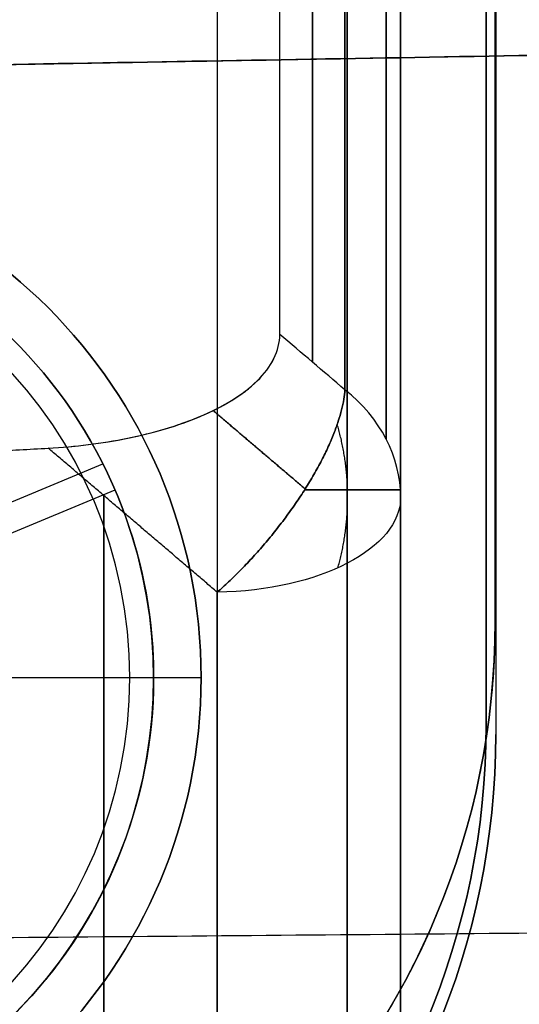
# Model space of a CAD drawing. Header units: millimetres. Extents: x 0 to 290, y -65 to 65.
# Tile 1011 of 1056: x 240 to 242.62, y -34.92 to -29.74. Entities that reach past the tile are written whole.
import ezdxf

# ---------------------------------------------------------------- set-up
doc = ezdxf.new("R2010")
doc.units = ezdxf.units.MM
doc.layers.add('Layer 01', color=7, linetype='Continuous', true_color=0x000000)

# ---------------------------------------------------------------- blocks, each defined once
blk = doc.blocks.new('Block 01')
at = {"layer": 'Layer 01'}
for p, q in [((242.4968, -32.906, -65.6596), (242.4968, -4.094, -65.6596)), ((242, -16.0966, -37.0708), (242, -33.6033, -37.0708)), ((242, -16.0966, 37.0708), (242, -33.6033, 37.0708)), ((210.4913, -30.4914, 60.0042), (250.5175, -29.7928, 60.0042)), ((240.439, -41.1641, -28.322), (240.439, -32.2438, -23.1718)), ((240.439, -32.2438, 23.1718), (240.439, -41.1641, 28.322)), ((239.6434, -33.2, -94.7), (240.575, -33.2, -94.7)), ((239.7, -33.2, -91.7), (240.95, -33.2, -91.7))]:
    blk.add_line(p, q, dxfattribs=at)
at = {"layer": 'Layer 01', "extrusion": (1, 4.5038e-09, 3.40634e-09)}
blk.add_arc((0, 0, 241.3644), 39.3644, 217.10119, 262.89881, dxfattribs=at)
at = {"layer": 'Layer 01', "extrusion": (-1, -3.29704e-09, 5.71063e-09)}
blk.add_arc((0, 0, -241.3644), 39.3644, 37.10119, 82.89881, dxfattribs=at)
at = {"layer": 'Layer 01', "extrusion": (1, 0, 0)}
for start, end in [(217.07938, 262.92062), (97.07938, 142.92062)]:
    blk.add_arc((0, 0, 241.5357), 39.5357, start, end, dxfattribs=at)
at = {"layer": 'Layer 01', "extrusion": (-1, -1.81357e-10, -3.14117e-10)}
blk.add_arc((0, 0, -241.7071), 39.7071, 277.05776, 322.94224, dxfattribs=at)
at = {"layer": 'Layer 01', "extrusion": (-1, -1.81359e-10, 3.14119e-10)}
blk.add_arc((0, 0, -241.7071), 39.7071, 37.05776, 82.94224, dxfattribs=at)
at = {"layer": 'Layer 01', "extrusion": (-1, 4.67901e-14, 8.10428e-14)}
blk.add_arc((0, 0, -241.0349), 51.0337, 275.69573, 324.30427, dxfattribs=at)
at = {"layer": 'Layer 01', "extrusion": (1, -4.58683e-14, 8.07993e-14)}
blk.add_arc((0, 0, 241.0349), 51.0337, 95.69573, 144.30427, dxfattribs=at)
at = {"layer": 'Layer 01'}
for centre, radius, start, end in [((238.2, -33.2, -94.325), 2.75, 360, 180), ((238.2, -33.2, -94.7), 2.375, 0, 180), ((238.2, -33.2, -94.7), 2.375, 360, 180), ((238.4968, -32.906, -65.6596), 4, 271, 0), ((238.2, -33.2, -91.7), 2.75, 180, 0), ((238.2, -33.2, -94.325), 2.75, 180, 360), ((238.2, -33.2, -94.7), 2.375, 180, 0), ((238.2, -33.2, -94.7), 2.375, 180, 360)]:
    blk.add_arc(centre, radius, start, end, dxfattribs=at)
at = {"layer": 'Layer 01', "extrusion": (-2.58379e-15, 2.55669e-15, -1)}
blk.add_arc((-238.2, -33.2, 91.7), 2.75, 0, 180, dxfattribs=at)
at = {"layer": 'Layer 01', "extrusion": (0, 0, -1)}
for start, end in [(0, 180), (180, 0)]:
    blk.add_arc((-238.2, -33.2, 93.0125), 2.75, start, end, dxfattribs=at)
at = {"layer": 'Layer 01', "extrusion": (-1.50484e-13, -0.60262, 0.798028)}
blk.add_arc((241, -40.4142), 1, 0, 45, dxfattribs=at)
at = {"layer": 'Layer 01', "extrusion": (-7.21055e-13, 0.60262, 0.798028)}
blk.add_arc((-241, 40.4142), 1, 180, 225, dxfattribs=at)
at = {"layer": 'Layer 01', "extrusion": (2.70551e-13, -0.866025, -0.5)}
blk.add_arc((241, -4.9657, 40.108), 1, 0, 88, dxfattribs=at)
at = {"layer": 'Layer 01', "extrusion": (2.5718e-14, 0.866025, -0.5)}
blk.add_arc((-241, 4.9657, -40.108), 1, 180, 268, dxfattribs=at)
at = {"layer": 'Layer 01', "extrusion": (3.00573e-21, -3.55326e-15, -1)}
blk.add_arc((-238.4968, -32.906, 67), 4, 180, 269, dxfattribs=at)
at = {"layer": 'Layer 01', "extrusion": (0, -1, 0)}
blk.add_arc((240.575, -94.325, 33.2), 0.375, 270, 0, dxfattribs=at)
at = {"layer": 'Layer 01'}
for points, degree in [([(242.4968, -4.094, -67), (242.4968, -18.5, -67), (242.4968, -32.906, -67)], 2), ([(242.4968, -4.094, -64.3193), (242.4968, -18.5, -64.3193), (242.4968, -32.906, -64.3193)], 2), ([(210.4913, -30.4914, 59.1298), (230.5044, -30.1421, 59.1298), (250.5175, -29.7928, 59.1298)], 2), ([(250.5175, -29.7928, 60.1799), (230.5044, -30.1421, 60.5293), (210.4913, -30.4914, 60.8786)], 2), ([(241.7071, -31.6874, -23.9283), (241.5929, -31.5902, -23.8674), (241.4786, -31.4931, -23.8065), (241.3644, -31.3959, -23.7456)], 3), ([(241.7071, -31.6874, 23.9283), (241.5929, -31.5902, 23.8674), (241.4786, -31.4931, 23.8065), (241.3644, -31.3959, 23.7456)], 3), ([(239.8438, -32.0108, -23.0133), (239.9445, -32.0053, -23.0142), (240.0452, -31.9997, -23.015), (240.1459, -31.9942, -23.0159)], 3), ([(239.8438, -32.0108, 23.0133), (239.9445, -32.0053, 23.0142), (240.0452, -31.9997, 23.015), (240.1459, -31.9942, 23.0159)], 3), ([(241.0349, -32.7514, -23.4889), (240.5904, -32.3728, -23.2524), (240.1459, -31.9942, -23.0159)], 2), ([(241.0349, -32.7514, 23.4889), (240.5904, -32.3728, 23.2524), (240.1459, -31.9942, 23.0159)], 2), ([(242, -40.6342, -29.1941), (242, -36.443, -26.7742), (242, -32.2517, -24.3544)], 2), ([(242, -32.2517, 24.3544), (242, -36.443, 26.7742), (242, -40.6342, 29.1941)], 2), ([(241.0349, -32.7514, -23.4889), (241.0349, -36.9426, -25.9087), (241.0349, -41.1339, -28.3286)], 2), ([(241.0349, -41.1339, 28.3286), (241.0349, -36.9426, 25.9087), (241.0349, -32.7514, 23.4889)], 2), ([(242.4968, -32.906, -64.3193), (242.4968, -32.906, -65.6596), (242.4968, -32.906, -67)], 2), ([(240.95, -33.2, -91.7), (240.95, -33.2, -93.0125), (240.95, -33.2, -94.325)], 2), ([(250.5175, -34.477, 51.1101), (230.5044, -34.6486, 51.4143), (210.4913, -34.8202, 51.7186)], 2)]:
    blk.add_open_spline(points, degree=degree, dxfattribs=at)
for points, weights, degree in [([(241.924, -4.9187, -39.7285), (241.924, -15.8176, -38.3791), (241.924, -25.3284, -32.888), (241.924, -31.9465, -24.1239)], [0.961939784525, 0.911212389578, 0.911212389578, 0.961939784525], 3), ([(241.924, -31.9465, 24.1239), (241.924, -25.3284, 32.888), (241.924, -15.8176, 38.3791), (241.924, -4.9187, 39.7285)], [0.961939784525, 0.911212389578, 0.911212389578, 0.961939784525], 3), ([(241.7193, -5.0346, -50.4785), (241.7193, -19.7551, -49.0103), (241.7193, -32.5666, -41.6136), (241.7193, -41.1984, -29.5994)], [0.859669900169, 0.808876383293, 0.808876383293, 0.859669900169], 3), ([(241.7193, -41.1984, 29.5994), (241.7193, -32.5666, 41.6136), (241.7193, -19.7551, 49.0103), (241.7193, -5.0346, 50.4785)], [0.859669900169, 0.808876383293, 0.808876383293, 0.859669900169], 3), ([(241.7071, -31.6874, -23.9283), (241.6676, -32.1936, -23.1924), (241.0349, -32.7514, -23.4889)], [1, 0.745488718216, 1], 2), ([(241.0349, -32.7514, 23.4889), (241.6676, -32.1936, 23.1924), (241.7071, -31.6874, 23.9283)], [1, 0.745488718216, 1], 2), ([(241.0131, -31.7962, -23.2303), (241.1746, -31.9336, -23.3163), (241.3362, -32.071, -23.4022), (241.4977, -32.2084, -23.4881)], [0.872870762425, 0.872828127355, 0.872785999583, 0.872744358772], 3), ([(241.4977, -32.2084, 23.4881), (241.3361, -32.071, 23.4022), (241.1746, -31.9336, 23.3163), (241.0131, -31.7962, 23.2303)], [0.872744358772, 0.872786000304, 0.872828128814, 0.872870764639], 3), ([(241.6696, -32.623, -23.7112), (241.7403, -32.3781, -23.6434), (241.7394, -32.1137, -23.6442), (241.6663, -31.8689, -23.7144)], [0.825709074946, 0.781894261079, 0.778467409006, 0.815428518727], 3), ([(241.6696, -32.623, 23.7112), (241.7403, -32.3781, 23.6434), (241.7394, -32.1137, 23.6442), (241.6663, -31.8689, 23.7144)], [0.825709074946, 0.781894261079, 0.778467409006, 0.815428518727], 3), ([(241.9989, -32.2135, -24.3256), (241.9888, -32.2135, -23.9764), (241.8113, -32.2135, -23.6664), (241.4944, -32.2135, -23.486)], [0.907653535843, 0.79979209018, 0.766131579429, 0.80667200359], 3), ([(241.4944, -32.2135, 23.486), (241.8113, -32.2135, 23.6664), (241.9888, -32.2135, 23.9764), (241.9989, -32.2135, 24.3256)], [0.80667200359, 0.766131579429, 0.79979209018, 0.907653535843], 3), ([(242.4968, -32.906, -64.3193), (242.4968, -35.2168, -64.3193), (240.8771, -36.865, -64.3476), (238.5666, -36.9054, -64.3879)], [1, 0.808833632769, 0.808833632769, 1], 3)]:
    blk.add_rational_spline(points, weights, degree=degree, dxfattribs=at)
for points, knots in [([(242, -32.2517, -24.3544), (242, -31.4447, -25.4231), (242, -30.1611, -26.9588), (242, -28.5358, -28.6325), (242, -27.6912, -29.4399), (242, -27.2609, -29.8362), (242, -27.0748, -30.0045), (242, -26.9504, -30.1163), (242, -26.8892, -30.171), (242, -24.7809, -32.042), (242, -22.5743, -33.633), (242, -19.0235, -35.6831), (242, -17.2056, -36.6138), (242, -15.0103, -37.5345), (242, -13.894, -37.9536), (242, -13.3312, -38.1529), (242, -13.089, -38.2361), (242, -12.9273, -38.291), (242, -12.8447, -38.3188), (242, -10.224, -39.1913), (242, -7.6241, -39.7788), (242, -4.9657, -40.108)], [0, 0, 0, 0, 4.049899, 6.074849, 7.087324, 7.593561, 7.84668, 7.84668, 8.099798, 8.099798, 16.199597, 16.199597, 20.249496, 22.274446, 23.28692, 23.793158, 24.046277, 24.046277, 24.299395, 24.299395, 32.399194, 32.399194, 32.399194, 32.399194]), ([(242, -4.9657, -49.7873), (242, -6.7119, -49.6131), (242, -9.3034, -49.217), (242, -12.278, -48.5188), (242, -13.7531, -48.1107), (242, -14.4876, -47.8918), (242, -14.8018, -47.7949), (242, -15.0111, -47.7296), (242, -15.1138, -47.6971), (242, -16.0703, -47.3917), (242, -17.333, -46.951), (242, -18.7842, -46.3782), (242, -19.4015, -46.1201), (242, -19.8119, -45.9453), (242, -20.0155, -45.857), (242, -21.8629, -45.0407), (242, -23.4623, -44.2286), (242, -25.7946, -42.8822), (242, -26.941, -42.1785), (242, -28.2442, -41.3044), (242, -28.7953, -40.9184), (242, -29.1611, -40.6585), (242, -29.3443, -40.5265), (242, -30.2449, -39.8682), (242, -31.3032, -39.0504), (242, -32.4985, -38.0477), (242, -33.0863, -37.5342), (242, -33.3361, -37.3115), (242, -33.5021, -37.1625), (242, -33.5863, -37.0864), (242, -36.2639, -34.6509), (242, -38.5861, -32.0447), (242, -40.6342, -29.1941)], [0, 0, 0, 0, 5.309603, 7.964405, 9.291805, 9.955506, 10.287356, 10.287356, 10.619206, 10.619206, 13.274008, 14.601409, 15.265109, 15.265109, 15.928809, 15.928809, 21.238412, 21.238412, 23.893214, 25.220615, 25.884315, 25.884315, 26.548016, 26.548016, 29.202817, 30.530218, 31.193918, 31.525769, 31.525769, 31.857619, 31.857619, 42.476825, 42.476825, 42.476825, 42.476825]), ([(242, -4.9657, 40.108), (242, -6.2947, 39.9434), (242, -8.2665, 39.5997), (242, -10.5286, 39.029), (242, -11.6501, 38.7013), (242, -12.2085, 38.5268), (242, -12.4473, 38.4497), (242, -12.6063, 38.3979), (242, -12.6842, 38.3722), (242, -15.3587, 37.4819), (242, -17.8399, 36.3664), (242, -21.3907, 34.3164), (242, -23.1057, 33.2074), (242, -25.0007, 31.7665), (242, -25.9218, 31.0093), (242, -26.3758, 30.6216), (242, -26.5689, 30.4534), (242, -26.6974, 30.3409), (242, -26.7627, 30.2832), (242, -28.8286, 28.4499), (242, -30.6374, 26.4921), (242, -32.2517, 24.3544)], [0, 0, 0, 0, 4.049899, 6.074849, 7.087324, 7.593561, 7.84668, 7.84668, 8.099798, 8.099798, 16.199597, 16.199597, 20.249496, 22.274446, 23.28692, 23.793158, 24.046277, 24.046277, 24.299395, 24.299395, 32.399194, 32.399194, 32.399194, 32.399194]), ([(242, -40.6342, 29.1941), (242, -39.6103, 30.6193), (242, -37.9715, 32.6655), (242, -35.8795, 34.8925), (242, -34.7885, 35.9659), (242, -34.2317, 36.4926), (242, -33.9907, 36.7162), (242, -33.8295, 36.8647), (242, -33.75, 36.9375), (242, -33.0073, 37.6132), (242, -31.9942, 38.4864), (242, -30.7726, 39.4567), (242, -30.2405, 39.8622), (242, -29.8839, 40.1303), (242, -29.7056, 40.2624), (242, -28.075, 41.4542), (242, -26.5719, 42.4333), (242, -24.2398, 43.7798), (242, -23.0572, 44.4209), (242, -21.6486, 45.1124), (242, -21.0387, 45.3967), (242, -20.6308, 45.5835), (242, -20.4248, 45.6761), (242, -19.4044, 46.127), (242, -18.1671, 46.6346), (242, -16.7011, 47.1684), (242, -15.9625, 47.4207), (242, -15.6447, 47.5257), (242, -15.4326, 47.5949), (242, -15.3246, 47.6298), (242, -11.8767, 48.7309), (242, -8.4585, 49.4389), (242, -4.9657, 49.7873)], [0, 0, 0, 0, 5.309603, 7.964405, 9.291805, 9.955506, 10.287356, 10.287356, 10.619206, 10.619206, 13.274008, 14.601409, 15.265109, 15.265109, 15.928809, 15.928809, 21.238412, 21.238412, 23.893214, 25.220615, 25.884315, 25.884315, 26.548016, 26.548016, 29.202817, 30.530218, 31.193918, 31.525769, 31.525769, 31.857619, 31.857619, 42.476825, 42.476825, 42.476825, 42.476825]), ([(240.1459, -31.9942, -23.0159), (240.4296, -31.9786, -23.0183), (240.7105, -31.9264, -23.0721), (241.0061, -31.8012, -23.2241), (241.0612, -31.7735, -23.2583), (241.1616, -31.7117, -23.3357), (241.2073, -31.6773, -23.3794), (241.3204, -31.567, -23.5209), (241.3644, -31.4823, -23.6313), (241.3644, -31.3959, -23.7456)], [-1.714862, -1.714862, -1.714862, -1.714862, -0.857431, -0.857431, -0.643073, -0.643073, -0.428716, -0.428716, 0, 0, 0, 0]), ([(240.1459, -31.9942, 23.0159), (240.2877, -31.9864, 23.0171), (240.4266, -31.9693, 23.0314), (240.6976, -31.9143, 23.0893), (240.8281, -31.8765, 23.1327), (241.0635, -31.777, 23.2534), (241.1686, -31.7149, 23.3311), (241.3205, -31.567, 23.5208), (241.3644, -31.4823, 23.6314), (241.3644, -31.3959, 23.7456)], [0, 0, 0, 0, 0.427227, 0.427227, 0.854455, 0.854455, 1.281682, 1.281682, 1.708909, 1.708909, 1.708909, 1.708909])]:
    blk.add_open_spline(points, degree=3, knots=knots, dxfattribs=at)

msp = doc.modelspace()

# ---------------------------------------------------------------- linework, layer by layer
at = {"layer": 'Layer 01'}
for p, q in [((242.5, -3.5, -77), (242.5, -33.5, -77)), ((242.45, -3.55, -88.95), (242.45, -33.45, -88.95)), ((239.6917, -32.3846, -90.9), (240.4336, -32.077, -90.9)), ((239.7581, -32.52, -91.7), (240.4972, -32.2136, -91.7)), ((240.5093, -32.2424, -90.9), (240.5093, -32.2424, -91.7))]:
    msp.add_line(p, q, dxfattribs=at)
at = {"layer": 'Layer 01', "extrusion": (-3.9443e-31, 2.96059e-15, -1)}
msp.add_arc((-223.5, -18.5, 85.6), 16.8, 90, 270, dxfattribs=at)
at = {"layer": 'Layer 01'}
for centre, radius, start, end in [((223.5, -18.5, -87), 16.8, 270, 90), ((223.5, -18.5, -68.4), 16.8, 270, 90), ((223.5, -18.5, -67.7), 16.8, 270, 90), ((238.2, -33.2, -91.7), 2.5, 22.5227, 202.5227), ((238.2, -33.2, -91.7), 2.5, 303.1694, 22.5227), ((238.45, -33.45, -90.9), 4, 270, 0), ((238.45, -33.45, -88.95), 4, 270, 0), ((238.5, -33.5, -77), 4, 270, 0)]:
    msp.add_arc(centre, radius, start, end, dxfattribs=at)
at = {"layer": 'Layer 01', "extrusion": (-3.9443e-31, 2.53765e-15, -1)}
msp.add_arc((-223.5, -18.5, 67), 16.8, 90, 270, dxfattribs=at)
at = {"layer": 'Layer 01', "extrusion": (0, 0, -1)}
for centre, radius, start, end in [((-223.5, -18.5, 86.3), 16.8, 90, 270), ((-238.2, -33.2, 91.3), 2.5, 337.4773, 157.4773), ((-238.2, -33.2, 91.3), 2.5, 157.4773, 242.177), ((-238.2, -33.2, 91.3), 1.7, 157.4773, 239.6697)]:
    msp.add_arc(centre, radius, start, end, dxfattribs=at)
at = {"layer": 'Layer 01', "extrusion": (-3.53003e-15, 1.09286e-15, -1)}
msp.add_arc((-238.2, -33.2, 90.9), 2.5, 337.4773, 157.4773, dxfattribs=at)
at = {"layer": 'Layer 01', "extrusion": (8.18352e-14, 4.00889e-14, -1)}
msp.add_arc((-238.2, -33.2, 90.9), 2.5, 157.4773, 247.4773, dxfattribs=at)
at = {"layer": 'Layer 01', "extrusion": (0, 3.55271e-15, -1)}
for centre in [(-238.45, -33.45, 87), (-238.5, -33.5, 67), (-238.5, -33.5, 87)]:
    msp.add_arc(centre, 4, 180, 270, dxfattribs=at)
at = {"layer": 'Layer 01'}
for points in [[(242.5, -3.5, -87), (242.5, -18.5, -87), (242.5, -33.5, -87)], [(242.5, -3.5, -67), (242.5, -18.5, -67), (242.5, -33.5, -67)], [(242.45, -33.45, -90.9), (242.45, -18.5, -90.9), (242.45, -3.55, -90.9)], [(242.45, -33.45, -87), (242.45, -18.5, -87), (242.45, -3.55, -87)], [(240.5093, -32.2424, -90.9), (240.5093, -32.2424, -91.3), (240.5093, -32.2424, -91.7)], [(242.45, -33.45, -90.9), (242.45, -33.45, -88.95), (242.45, -33.45, -87)], [(242.5, -33.5, -67), (242.5, -33.5, -77), (242.5, -33.5, -87)]]:
    msp.add_open_spline(points, degree=2, dxfattribs=at)

# ---------------------------------------------------------------- block references
msp.add_blockref('Block 01', (0, 0), dxfattribs=at)

doc.saveas('drawing.dxf')
